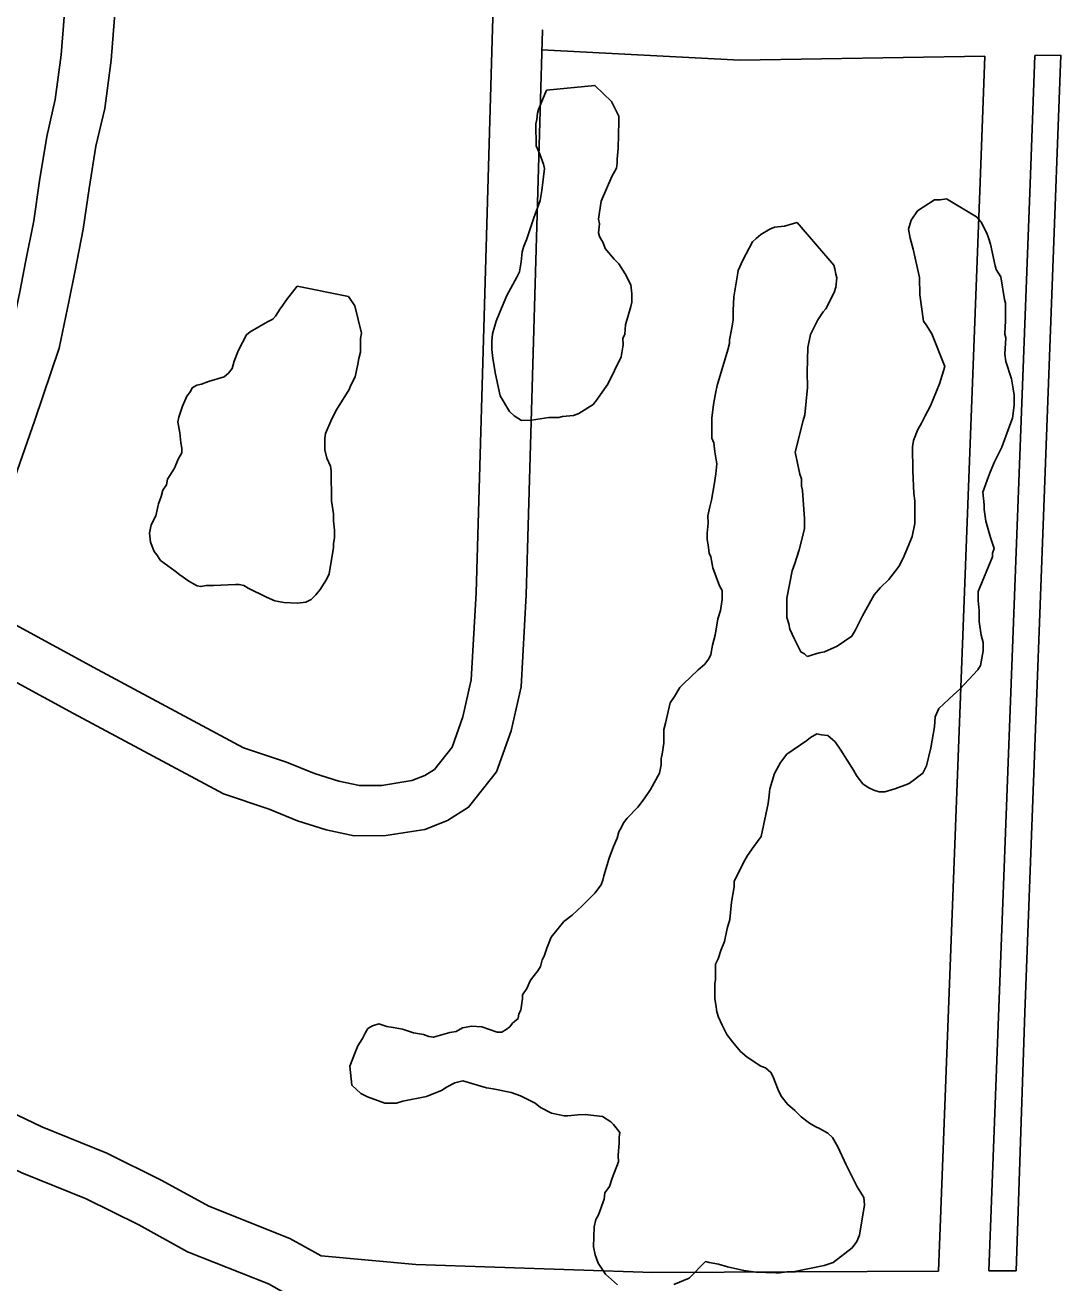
# Model space of a CAD drawing. Extents: x 3677843 to 3715951, y 511991 to 537744.
# Drawn here: x 3700134 to 3700754, y 521638 to 522391 of the extents above; entities that cross this region are included whole.
import ezdxf

# ---------------------------------------------------------------- set-up
doc = ezdxf.new("R2010")
doc.units = 0
doc.layers.add('V-ROAD-CNTR', color=7, linetype='Continuous')
doc.layers.add('V-SITE-VEGE', color=7, linetype='Continuous')

msp = doc.modelspace()

# ---------------------------------------------------------------- linework, layer by layer
at = {"layer": 'V-ROAD-CNTR'}
for points in [[(3700417.51, 522504.73), (3700413.67, 522388.83), (3700403.96, 522051.28), (3700401.04, 521999.14), (3700396.07, 521976.99), (3700389.56, 521958.89), (3700379.08, 521945.57), (3700373.26, 521941.88), (3700365.42, 521938.86), (3700347.47, 521936.01), (3700334.1, 521935.94), (3700321.72, 521938.58), (3700307.16, 521943.05), (3700290.54, 521949.84), (3700264.81, 521958.53), (3700177.29, 522005.44), (3700101.28, 522046.63)], [(3700161.89, 522483.08), (3700161.09, 522424.87), (3700157.66, 522398.33), (3700155.68, 522373.07), (3700152.09, 522346.43), (3700146.96, 522324.34), (3700142.63, 522297.68), (3700139.21, 522273.89), (3700134.33, 522249.03), (3700130.96, 522232.25), (3700125.43, 522205.46), (3700111.44, 522164.33), (3700099.33, 522129.39), (3700088.46, 522092.33), (3700068.39, 522046.23), (3700046.41, 522000.41), (3700008.4, 521917.47), (3699960.01, 521835.35)], [(3700191.89, 522482.66), (3700191.06, 522422.74), (3700187.51, 522395.24), (3700185.53, 522369.9), (3700181.63, 522341.02), (3700176.41, 522318.53), (3700172.29, 522293.14), (3700168.8, 522268.86), (3700163.76, 522243.18), (3700160.35, 522226.26), (3700154.43, 522197.57), (3700139.81, 522154.59), (3700127.92, 522120.25), (3700116.72, 522082.08), (3700101.28, 522046.63)], [(3700443.66, 522387.9), (3700443.66, 522387.9), (3700433.93, 522050.01), (3700430.85, 521994.99), (3700424.93, 521968.6), (3700416.14, 521944.16), (3700399.48, 521922.99), (3700386.82, 521914.95), (3700373.24, 521909.73), (3700349.92, 521906.03), (3700331.02, 521905.92), (3700314.17, 521909.51), (3700297.06, 521914.77), (3700280.06, 521921.71), (3700252.84, 521930.91), (3700163.06, 521979.03), (3700088.74, 522019.3)], [(3700708.45, 522372.27), (3700561.83, 522369.93), (3700443.26, 522376.07)], [(3700708.45, 522372.27), (3700705.66, 522297), (3700680.78, 521645.37)], [(3700738.48, 522372.74), (3700735.63, 522295.88), (3700710.8, 521645.52)], [(3700753.96, 522372.99), (3700732.39, 521800.07), (3700727.15, 521645.59)], [(3700753.96, 522372.99), (3700738.48, 522372.74)], [(3700311.24, 521654.51), (3700292.47, 521664.91), (3700243.97, 521684.26), (3700215.87, 521699.63), (3700182.98, 521715.96), (3700144.04, 521731.77), (3700105.84, 521749.87), (3700077.88, 521765.52), (3700048.06, 521785.15), (3699985.95, 521820.28)], [(3700297.75, 520585.18), (3700297.75, 520585.18), (3700319.31, 521123.11), (3700336.21, 521461.65), (3700335.71, 521535.58), (3700331.07, 521565.67), (3700324.28, 521593.5), (3700314.01, 521612.38), (3700308.19, 521619.23), (3700295.57, 521628.89), (3700279.59, 521637.75), (3700231.17, 521657.06), (3700201.99, 521673.02), (3700170.65, 521688.58), (3700131.96, 521704.29), (3700092.08, 521723.19), (3700062.28, 521739.87), (3700032.41, 521759.53), (3699970.2, 521794.73)], [(3700311.24, 521654.51), (3700367.96, 521649.39), (3700509.67, 521644.57), (3700680.78, 521645.37)], [(3700710.8, 521645.51), (3700727.15, 521645.59)]]:
    msp.add_lwpolyline(points, dxfattribs=at)
at = {"layer": 'V-SITE-VEGE'}
for points in [[(3700446.15, 522351.95), (3700475.04, 522354.86), (3700484.92, 522345.11), (3700489.34, 522336.42), (3700489.37, 522333.14), (3700488.92, 522317.32), (3700488.42, 522310.77), (3700488.44, 522308.59), (3700487.91, 522305.32), (3700485.22, 522300.39), (3700478.77, 522285.62), (3700477.72, 522279.07), (3700477.2, 522274.7), (3700477.77, 522271.98), (3700477.26, 522266.52), (3700477.82, 522264.34), (3700480.02, 522260.54), (3700481.14, 522257.27), (3700486.63, 522250.76), (3700489.38, 522248.05), (3700493.24, 522242.08), (3700496.55, 522235.56), (3700497.13, 522230.11), (3700497.17, 522225.2), (3700496.64, 522222.47), (3700493.44, 522211.54), (3700492.93, 522206.08), (3700491.85, 522203.34), (3700491.88, 522199.53), (3700490.84, 522192.43), (3700482.76, 522176.01), (3700478.44, 522169.98), (3700476.28, 522166.7), (3700474.11, 522163.96), (3700465.42, 522158.45), (3700462.16, 522157.33), (3700455.62, 522156.74), (3700453.44, 522156.18), (3700447.44, 522156.15), (3700437.09, 522154.44), (3700431.09, 522154.4), (3700426.71, 522157.1), (3700423.96, 522159.81), (3700418.45, 522169.04), (3700415.63, 522182.12), (3700413.94, 522191.38), (3700413.35, 522196.83), (3700413.32, 522201.74), (3700413.84, 522206.11), (3700415.97, 522213.75), (3700418.12, 522219.22), (3700422.42, 522229.07), (3700428.34, 522240.02), (3700429.96, 522243.3), (3700431.01, 522249.3), (3700431.52, 522255.31), (3700432.58, 522258.59), (3700434.2, 522262.42), (3700438.47, 522275.53), (3700442.22, 522285.92), (3700443.27, 522291.93), (3700444.82, 522305.03), (3700444.26, 522307.76), (3700442.04, 522313.74), (3700439.83, 522318.63), (3700439.74, 522331.73), (3700440.27, 522334.46), (3700440.79, 522338.28), (3700441.32, 522340.46)], [(3700296.93, 522234.79), (3700327.51, 522228.44), (3700331.37, 522223.02), (3700335.29, 522206.68), (3700334.77, 522203.4), (3700334.82, 522195.22), (3700333.76, 522191.4), (3700333.24, 522188.12), (3700331.65, 522180.47), (3700328.95, 522175.55), (3700327.88, 522172.81), (3700320.32, 522160.76), (3700317.63, 522155.29), (3700313.87, 522146.54), (3700313.34, 522143.81), (3700313.39, 522136.72), (3700314.51, 522131.82), (3700316.73, 522126.92), (3700317.29, 522124.2), (3700317.41, 522106.2), (3700318.55, 522098.57), (3700318.58, 522094.21), (3700319.16, 522088.76), (3700319.19, 522084.39), (3700318.67, 522080.57), (3700318.68, 522078.39), (3700316.06, 522062.56), (3700314.45, 522059.27), (3700310.67, 522053.25), (3700307.96, 522049.96), (3700305.25, 522047.21), (3700301.99, 522045.56), (3700297.08, 522044.98), (3700288.9, 522045.47), (3700285.62, 522045.99), (3700283.44, 522046.52), (3700278.52, 522048.67), (3700267.57, 522054.05), (3700264.83, 522055.67), (3700262.1, 522056.2), (3700259.92, 522056.19), (3700246.83, 522055.55), (3700242.47, 522055.53), (3700239.2, 522054.96), (3700237.02, 522055.49), (3700234.83, 522056.57), (3700232.09, 522058.19), (3700226.61, 522061.97), (3700223.87, 522064.13), (3700215.1, 522070.62), (3700212.9, 522073.88), (3700211.25, 522076.05), (3700209.03, 522081.49), (3700208.45, 522086.94), (3700209.51, 522091.86), (3700212.2, 522097.33), (3700213.79, 522104.43), (3700215.4, 522108.8), (3700216.46, 522112.62), (3700218.62, 522115.91), (3700219.15, 522119.19), (3700223.46, 522125.76), (3700225.61, 522131.23), (3700227.77, 522135.06), (3700227.75, 522137.79), (3700227.18, 522141.06), (3700226.59, 522147.05), (3700225.46, 522153.59), (3700225.99, 522156.32), (3700228.13, 522162.88), (3700230.82, 522168.9), (3700232.98, 522171.64), (3700234.06, 522173.83), (3700236.77, 522175.48), (3700239.5, 522176.05), (3700243.85, 522177.71), (3700253.1, 522180.5), (3700255.81, 522182.7), (3700257.98, 522185.44), (3700259.04, 522189.81), (3700261.73, 522196.38), (3700266.57, 522205.68), (3700268.74, 522207.33), (3700279.07, 522213.4), (3700282.33, 522215.06), (3700283.96, 522216.7), (3700286.66, 522221.08), (3700288.28, 522223.28), (3700290.44, 522226.56)]]:
    msp.add_lwpolyline(points, close=True, dxfattribs=at)
for points in [[(3700602.19, 522013.17), (3700609.27, 522015.4), (3700612.54, 522015.96), (3700620.15, 522019.29), (3700628.84, 522025.34), (3700631, 522029.18), (3700635.31, 522037.38), (3700642.31, 522049.98), (3700646.1, 522054.36), (3700650.98, 522059.3), (3700656.93, 522066.98), (3700659.62, 522071.91), (3700662.85, 522079.57), (3700664.99, 522085.03), (3700666.58, 522092.68), (3700666.49, 522106.32), (3700665.91, 522110.68), (3700665.28, 522124.3), (3700665.18, 522138.49), (3700665.71, 522142.31), (3700668.39, 522148.87), (3700670.54, 522152.71), (3700672.7, 522157.08), (3700675.93, 522163.1), (3700681.3, 522176.23), (3700684.5, 522186.61), (3700676.74, 522206.2), (3700673.43, 522211.63), (3700671.78, 522213.8), (3700669.5, 522229.6), (3700669.43, 522239.97), (3700665.5, 522256.85), (3700663.82, 522263.38), (3700662.69, 522268.83), (3700664.29, 522274.29), (3700668.07, 522279.77), (3700678.39, 522286.39), (3700681.67, 522286.41), (3700685.48, 522286.98), (3700703.55, 522276.19), (3700706.3, 522272.93), (3700709.62, 522266.41), (3700710.72, 522263.69), (3700711.84, 522259.88), (3700714.65, 522246.81), (3700715.21, 522244.63), (3700717.97, 522240.29), (3700720.24, 522226.66), (3700720.8, 522224.48), (3700720.87, 522214.12), (3700720.38, 522205.94), (3700720.93, 522203.76), (3700720.46, 522193.94), (3700721.03, 522189.58), (3700724.37, 522179.24), (3700725.5, 522173.25), (3700726.07, 522169.43), (3700726.11, 522163.43), (3700725.07, 522155.79), (3700724, 522153.05), (3700718.64, 522138.29), (3700714.33, 522129.54), (3700711.65, 522123.52), (3700710.57, 522120.79), (3700707.36, 522111.49), (3700707.96, 522103.86), (3700707.98, 522101.13), (3700709.11, 522094.05)], [(3700489.43, 521908.25), (3700491.05, 521910.99), (3700492.12, 521913.72), (3700494.29, 521916.46), (3700500.79, 521923.05), (3700504.58, 521927.98), (3700508.36, 521933.47), (3700513.75, 521943.32), (3700514.81, 521948.23), (3700514.78, 521952.05), (3700515.31, 521954.78), (3700516.35, 521961.33), (3700516.3, 521969.51), (3700517.37, 521973.34), (3700520.02, 521985.36), (3700522.72, 521989.19), (3700525.95, 521994.67), (3700528.12, 521996.86), (3700536.79, 522005.1), (3700540.59, 522008.4), (3700543.3, 522011.69), (3700544.37, 522014.42), (3700545.42, 522019.88), (3700547.02, 522025.9), (3700548.59, 522035.72), (3700550.2, 522040.64), (3700551.24, 522047.19), (3700551.21, 522052.65), (3700549.55, 522055.37), (3700545.66, 522066.25), (3700544.53, 522072.79), (3700543.43, 522074.96), (3700542.85, 522079.87), (3700542.28, 522083.13), (3700542.25, 522086.95), (3700542.76, 522092.96), (3700542.73, 522097.32), (3700543.79, 522102.78), (3700544.85, 522106.61), (3700546.43, 522115.89), (3700547.48, 522122.44), (3700547.98, 522128.44), (3700546.84, 522135.53), (3700546.26, 522140.98), (3700545.15, 522143.7), (3700545.08, 522155.7), (3700546.11, 522163.88), (3700547.16, 522170.44), (3700548.22, 522175.35), (3700554.62, 522196.67), (3700555.69, 522200.49), (3700555.68, 522202.67), (3700557.26, 522210.86), (3700557.78, 522214.69), (3700557.74, 522220.14), (3700558.23, 522228.33), (3700560.33, 522241.43), (3700560.86, 522244.16), (3700563.54, 522250.18), (3700565.7, 522254.01), (3700569.47, 522261.13), (3700571.64, 522263.32), (3700574.35, 522265.52), (3700579.78, 522268.83), (3700582.5, 522269.94), (3700588.5, 522270.52), (3700593.94, 522272.19), (3700596.12, 522272.76), (3700618.11, 522247.26), (3700618.67, 522245.09), (3700619.23, 522241.82), (3700619.79, 522239.64), (3700619.28, 522234.18), (3700618.21, 522230.9), (3700613.37, 522221.05), (3700611.75, 522219.4), (3700608.5, 522214.48), (3700604.2, 522205.72), (3700602.61, 522198.07), (3700602.17, 522183.34), (3700602.22, 522174.07), (3700600.7, 522157.7), (3700599.63, 522154.42), (3700594.84, 522135.3), (3700597.66, 522122.23), (3700598.77, 522119.51), (3700598.8, 522115.14), (3700599.36, 522112.42), (3700600.56, 522095.52), (3700600.6, 522089.52), (3700597.41, 522076.95), (3700594.74, 522068.75), (3700593.13, 522064.38), (3700589.96, 522047.99), (3700590.04, 522036.54), (3700591.16, 522032.73), (3700591.72, 522029.46), (3700594.49, 522023.48), (3700598.36, 522015.87), (3700600.55, 522014.79), (3700602.19, 522013.17)], [(3700709.11, 522094.05), (3700711.9, 522084.25), (3700714.13, 522077.72), (3700713.06, 522074.98), (3700713.07, 522072.8), (3700704.48, 522052.02), (3700704.52, 522046.57), (3700705.1, 522040.57), (3700705.14, 522034.03), (3700706.29, 522025.85), (3700707.41, 522021.5), (3700707.44, 522016.59), (3700705.86, 522007.85), (3700704.24, 522005.11), (3700693.41, 521993.59), (3700689.61, 521990.29), (3700686.91, 521987.54), (3700680.94, 521982.05), (3700678.79, 521977.13), (3700678.29, 521971.12), (3700676.19, 521958.57), (3700673.53, 521947.64), (3700671.38, 521943.26), (3700663.24, 521937.21), (3700660.52, 521936.1), (3700654.53, 521933.88), (3700648.54, 521932.2), (3700645.27, 521932.18), (3700641.99, 521933.25), (3700638.71, 521934.86), (3700635.42, 521937.03), (3700633.22, 521939.74), (3700631.57, 521941.91), (3700629.91, 521945.17), (3700622.2, 521957.12), (3700618.89, 521962.01), (3700614.5, 521965.8), (3700610.68, 521966.32), (3700607.95, 521966.85), (3700604.15, 521964.64), (3700601.98, 521962.98), (3700590.03, 521954.73), (3700586.25, 521949.79), (3700582.47, 521943.22), (3700579.81, 521933.93), (3700579.29, 521930.11), (3700578.77, 521925.2), (3700574.54, 521905.54), (3700570.22, 521899.51), (3700566.43, 521894.03), (3700564.81, 521891.29), (3700558.35, 521878.7), (3700558.37, 521875.43), (3700556.8, 521866.15), (3700555.77, 521855.78), (3700554.18, 521850.31), (3700552.59, 521842.66), (3700550.44, 521837.2), (3700548.84, 521832.28), (3700547.23, 521828.99), (3700547.28, 521819.72), (3700546.76, 521817.54), (3700546.81, 521808.26), (3700547.38, 521805), (3700547.96, 521800.64), (3700549.07, 521797.37), (3700551.28, 521792.48), (3700554.05, 521787.04), (3700557.35, 521782.7), (3700562.29, 521776.73), (3700566.13, 521773.48), (3700574.35, 521768.08), (3700577.09, 521767.01), (3700580.38, 521764.31), (3700581.48, 521762.13), (3700584.81, 521753.97), (3700586.47, 521750.16), (3700590.32, 521745.28), (3700594.71, 521741.49), (3700598.55, 521737.7), (3700603.49, 521733.91), (3700607.32, 521731.76), (3700609.51, 521730.68), (3700614.43, 521727.98), (3700617.18, 521725.28), (3700620.49, 521719.84), (3700625.47, 521708.97), (3700632.1, 521695.92), (3700635.96, 521689.4), (3700636.53, 521685.04), (3700633.38, 521667.02), (3700631.77, 521663.19), (3700629.06, 521659.36), (3700617.67, 521650.55), (3700612.23, 521648.88), (3700593.71, 521644.94), (3700589.89, 521644.92), (3700585.53, 521644.34), (3700583.35, 521644.33), (3700571.34, 521644.79), (3700564.25, 521645.84)], [(3700488.49, 521637.16), (3700481.35, 521643.66), (3700476.95, 521650.17), (3700475.28, 521655.07), (3700474.16, 521659.98), (3700474.62, 521671.98), (3700475.69, 521676.35), (3700477.3, 521679.09), (3700480.52, 521688.38), (3700481.04, 521692.2), (3700483.74, 521696.04), (3700485.34, 521700.96), (3700489.1, 521710.8), (3700489.07, 521714.61), (3700489.57, 521722.25), (3700489.54, 521725.53), (3700490.07, 521728.26), (3700486.22, 521733.14), (3700484.58, 521734.77), (3700479.64, 521738.01), (3700469.27, 521739.03), (3700464.91, 521739), (3700458.92, 521738.42), (3700456.73, 521738.4), (3700449.08, 521739.99), (3700442.52, 521743.22), (3700439.23, 521745.92), (3700430.48, 521750.23), (3700425.01, 521752.37), (3700414.08, 521754.48), (3700410.26, 521755), (3700396.05, 521759.27), (3700391.15, 521758.15), (3700386.26, 521755.39), (3700383.54, 521753.74), (3700374.3, 521749.86), (3700360.13, 521747.04), (3700356.32, 521745.92), (3700349.23, 521745.88), (3700338.85, 521749.63), (3700335.01, 521751.78), (3700329.53, 521756.66), (3700328.36, 521768.1), (3700331.58, 521776.3), (3700333.19, 521780.13), (3700335.89, 521784.51), (3700337.5, 521787.8), (3700339.12, 521790.54), (3700341.84, 521792.19), (3700345.65, 521793.31), (3700350.57, 521791.7), (3700354.39, 521791.18), (3700359.85, 521790.12), (3700366.41, 521787.99), (3700372.42, 521786.94), (3700375.7, 521785.87), (3700378.43, 521785.34), (3700388.23, 521788.13), (3700392.04, 521788.7), (3700395.84, 521790.91), (3700399.11, 521791.48), (3700401.29, 521792.04), (3700407.29, 521791.53), (3700416.59, 521788.32), (3700419.31, 521788.34), (3700422.03, 521789.99), (3700424.2, 521791.64), (3700425.82, 521793.83), (3700429.08, 521796.58), (3700429.61, 521799.31), (3700430.68, 521801.5), (3700431.73, 521808.6), (3700431.71, 521810.78), (3700434.41, 521814.61), (3700436.56, 521819.54), (3700440.89, 521825.02), (3700442.51, 521827.76), (3700443.58, 521831.59), (3700444.65, 521833.77), (3700446.25, 521838.69), (3700448.94, 521845.26), (3700456.52, 521854.58), (3700461.4, 521858.43), (3700467.36, 521863.92), (3700474.95, 521871.61), (3700478.73, 521876.54), (3700479.81, 521879.28), (3700480.33, 521882.01), (3700483.54, 521892.39), (3700486.22, 521899.5), (3700488.37, 521904.42), (3700489.43, 521908.25)], [(3700564.25, 521645.84), (3700554.42, 521647.96), (3700548.95, 521649.56), (3700543.49, 521650.61), (3700541.3, 521651.14), (3700531.55, 521641.26), (3700522.31, 521637.38)]]:
    msp.add_lwpolyline(points, dxfattribs=at)

doc.saveas('drawing.dxf')
